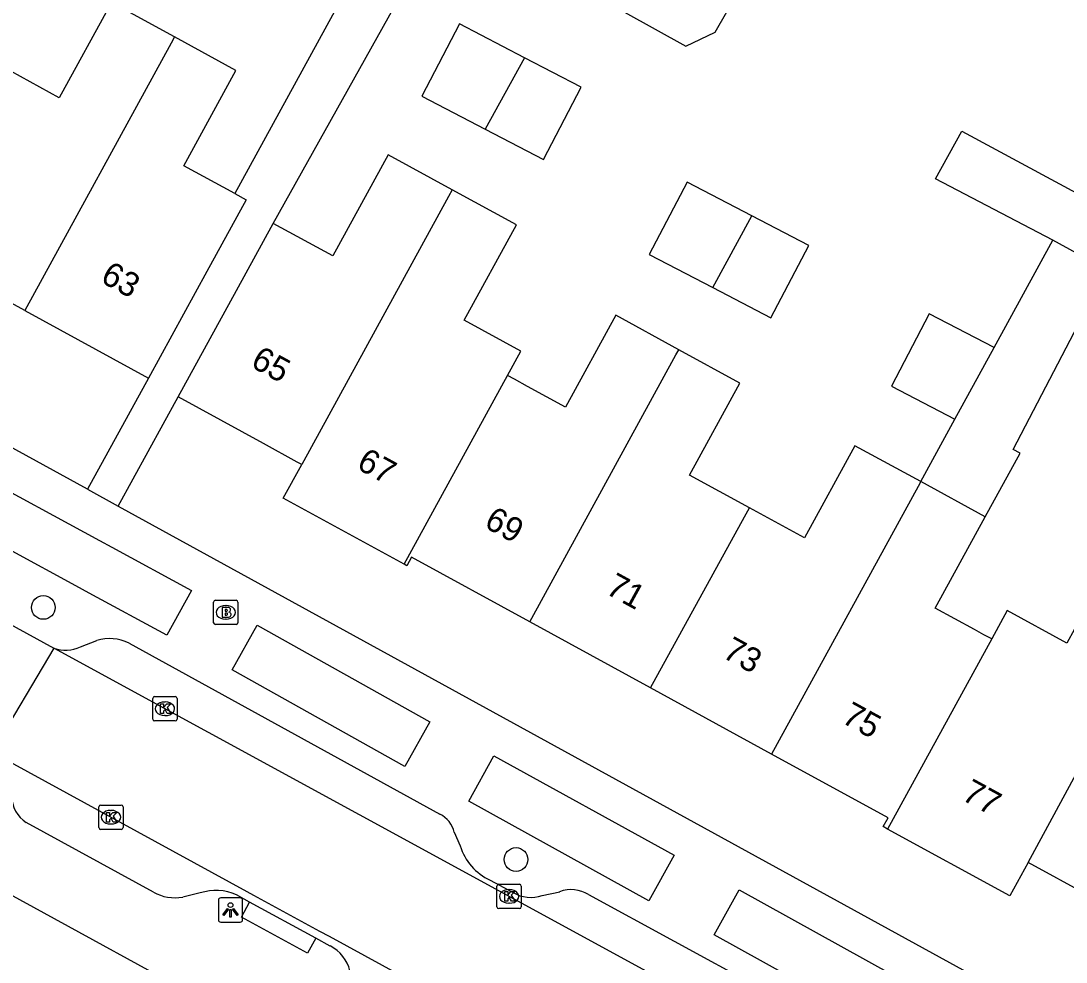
# Model space of a CAD drawing. Extents: x 158352 to 159489, y 383828 to 384597.
# Drawn here: x 158945.69 to 158988.73, y 384017.13 to 384055.92 of the extents above; entities that cross this region are included whole.
import ezdxf

# ---------------------------------------------------------------- set-up
doc = ezdxf.new("R2010")
doc.units = 0
for name, color, linetype in [('IMGEO_Boom', 7, 'Continuous'), ('IMGEO_Brandkraan', 7, 'Continuous'), ('IMGEO_Kolk', 7, 'Continuous'), ('IMGEO_Lichtpunt', 7, 'Continuous'), ('IMGEO_Pand', 7, 'Continuous'), ('IMGEO_Pand_nummerreeks', 7, 'Continuous'), ('IMGEO_Rijbaan_lokaal_open', 7, 'Continuous'), ('IMGEO_Voetpad_open', 7, 'Continuous')]:
    doc.layers.add(name, color=color, linetype=linetype)

msp = doc.modelspace()

# ---------------------------------------------------------------- linework, layer by layer
at = {"layer": 'IMGEO_Boom'}
for centre in [(158946.612, 384031.751), (158966.078, 384021.361)]:
    msp.add_circle(centre, 0.489, dxfattribs=at)
at = {"layer": 'IMGEO_Brandkraan'}
for p, q in [((158953.626, 384031.121), (158953.626, 384031.973)), ((158953.701, 384032.047), (158954.553, 384032.047)), ((158954.627, 384031.973), (158954.627, 384031.121)), ((158954.114, 384031.827), (158954.139, 384031.827)), ((158954.137, 384031.267), (158954.112, 384031.267)), ((158954.553, 384031.047), (158953.701, 384031.047))]:
    msp.add_line(p, q, dxfattribs=at)
for points in [[(158953.626, 384031.121), (158953.626, 384031.973)], [(158953.701, 384032.047), (158954.553, 384032.047)], [(158954.627, 384031.973), (158954.627, 384031.121)], [(158953.974, 384031.747), (158953.974, 384031.347), (158954.187, 384031.347)], [(158954.205, 384031.747), (158953.974, 384031.747)], [(158954.153, 384031.666), (158954.099, 384031.666), (158954.099, 384031.59)], [(158954.099, 384031.59), (158954.152, 384031.59)], [(158954.161, 384031.514), (158954.099, 384031.514), (158954.099, 384031.433)], [(158954.099, 384031.433), (158954.161, 384031.433)], [(158954.553, 384031.047), (158953.701, 384031.047)]]:
    msp.add_lwpolyline(points, dxfattribs=at)
for centre, radius, start, end in [((158953.703, 384031.971), 0.0765, 91.552, 178.448), ((158953.703, 384031.971), 0.0765, 91.552, 178.448), ((158954.551, 384031.971), 0.0765, 1.552, 88.448), ((158954.551, 384031.971), 0.0765, 1.552, 88.448), ((158954.154, 384031.628), 0.0379, 267.8285, 90.9355), ((158954.162, 384031.473), 0.0404, 269.8759, 90.5077), ((158954.209, 384031.602), 0.145, 59.4692, 91.5367), ((158954.234, 384031.649), 0.0922, 285.5137, 58.1501), ((158954.239, 384031.457), 0.105, 301.3115, 78.989), ((158953.703, 384031.123), 0.0765, 181.552, 268.448), ((158953.703, 384031.123), 0.0765, 181.552, 268.448), ((158954.193, 384031.598), 0.251, 268.6676, 293.5347), ((158954.551, 384031.123), 0.0765, 271.552, 358.448), ((158954.551, 384031.123), 0.0765, 271.552, 358.448)]:
    msp.add_arc(centre, radius, start, end, dxfattribs=at)
for centre, major_axis, ratio, start_param, end_param in [((158954.113, 384031.547), (-0.387, 0.002), 0.722429, 4.712389, 7.853982), ((158954.138, 384031.547), (-0.39, 0.002), 0.717154, 1.570796, 4.712389)]:
    msp.add_ellipse(centre, major_axis=major_axis, ratio=ratio, start_param=start_param, end_param=end_param, dxfattribs=at)
at = {"layer": 'IMGEO_Kolk'}
for p, q in [((158951.194, 384028.073), (158952.046, 384028.073)), ((158951.119, 384027.147), (158951.119, 384027.999)), ((158951.607, 384027.853), (158951.632, 384027.853)), ((158952.12, 384027.999), (158952.12, 384027.147)), ((158951.63, 384027.293), (158951.605, 384027.293)), ((158952.046, 384027.073), (158951.194, 384027.073)), ((158948.897, 384022.679), (158948.897, 384023.531)), ((158948.972, 384023.605), (158949.824, 384023.605)), ((158949.385, 384023.385), (158949.41, 384023.385)), ((158949.898, 384023.531), (158949.898, 384022.679)), ((158949.824, 384022.605), (158948.972, 384022.605)), ((158949.408, 384022.825), (158949.383, 384022.825)), ((158965.368, 384020.34), (158966.22, 384020.34)), ((158965.293, 384019.414), (158965.293, 384020.266)), ((158965.781, 384020.12), (158965.806, 384020.12)), ((158966.294, 384020.266), (158966.294, 384019.414)), ((158965.804, 384019.56), (158965.779, 384019.56)), ((158966.22, 384019.34), (158965.368, 384019.34))]:
    msp.add_line(p, q, dxfattribs=at)
for points in [[(158951.194, 384028.073), (158952.046, 384028.073)], [(158951.119, 384027.147), (158951.119, 384027.999)], [(158951.44, 384027.773), (158951.563, 384027.773), (158951.563, 384027.622), (158951.693, 384027.773), (158951.857, 384027.773), (158951.711, 384027.622), (158951.864, 384027.373), (158951.712, 384027.373), (158951.627, 384027.537), (158951.563, 384027.47), (158951.563, 384027.373), (158951.44, 384027.373), (158951.44, 384027.773)], [(158952.12, 384027.999), (158952.12, 384027.147)], [(158952.046, 384027.073), (158951.194, 384027.073)], [(158948.897, 384022.679), (158948.897, 384023.531)], [(158948.972, 384023.605), (158949.824, 384023.605)], [(158949.898, 384023.531), (158949.898, 384022.679)], [(158949.218, 384023.305), (158949.341, 384023.305), (158949.341, 384023.154), (158949.471, 384023.305), (158949.635, 384023.305), (158949.489, 384023.154), (158949.642, 384022.905), (158949.49, 384022.905), (158949.405, 384023.069), (158949.341, 384023.002), (158949.341, 384022.905), (158949.218, 384022.905), (158949.218, 384023.305)], [(158949.824, 384022.605), (158948.972, 384022.605)], [(158965.368, 384020.34), (158966.22, 384020.34)], [(158965.293, 384019.414), (158965.293, 384020.266)], [(158965.614, 384020.04), (158965.737, 384020.04), (158965.737, 384019.889), (158965.867, 384020.04), (158966.031, 384020.04), (158965.885, 384019.889), (158966.038, 384019.64), (158965.886, 384019.64), (158965.801, 384019.804), (158965.737, 384019.737), (158965.737, 384019.64), (158965.614, 384019.64), (158965.614, 384020.04)], [(158966.294, 384020.266), (158966.294, 384019.414)], [(158966.22, 384019.34), (158965.368, 384019.34)]]:
    msp.add_lwpolyline(points, dxfattribs=at)
for centre, start, end in [((158951.196, 384027.997), 91.552, 178.448), ((158951.196, 384027.997), 91.552, 178.448), ((158952.044, 384027.997), 1.552, 88.448), ((158952.044, 384027.997), 1.552, 88.448), ((158951.196, 384027.149), 181.552, 268.448), ((158951.196, 384027.149), 181.552, 268.448), ((158952.044, 384027.149), 271.552, 358.448), ((158952.044, 384027.149), 271.552, 358.448), ((158948.974, 384023.529), 91.552, 178.448), ((158948.974, 384023.529), 91.552, 178.448), ((158949.822, 384023.529), 1.552, 88.448), ((158949.822, 384023.529), 1.552, 88.448), ((158948.974, 384022.681), 181.552, 268.448), ((158948.974, 384022.681), 181.552, 268.448), ((158949.822, 384022.681), 271.552, 358.448), ((158949.822, 384022.681), 271.552, 358.448), ((158965.37, 384020.264), 91.552, 178.448), ((158965.37, 384020.264), 91.552, 178.448), ((158966.218, 384020.264), 1.552, 88.448), ((158966.218, 384020.264), 1.552, 88.448), ((158965.37, 384019.416), 181.552, 268.448), ((158965.37, 384019.416), 181.552, 268.448), ((158966.218, 384019.416), 271.552, 358.448), ((158966.218, 384019.416), 271.552, 358.448)]:
    msp.add_arc(centre, 0.0765, start, end, dxfattribs=at)
for centre, major_axis, ratio, start_param, end_param in [((158951.606, 384027.573), (-0.387, 0.002), 0.722429, 4.712389, 7.853982), ((158951.631, 384027.573), (-0.39, 0.002), 0.717154, 1.570796, 4.712389), ((158949.384, 384023.105), (-0.387, 0.002), 0.722429, 4.712389, 7.853982), ((158949.409, 384023.105), (-0.39, 0.002), 0.717154, 1.570796, 4.712389), ((158965.78, 384019.84), (-0.387, 0.002), 0.722429, 4.712389, 7.853982), ((158965.805, 384019.84), (-0.39, 0.002), 0.717154, 1.570796, 4.712389)]:
    msp.add_ellipse(centre, major_axis=major_axis, ratio=ratio, start_param=start_param, end_param=end_param, dxfattribs=at)
at = {"layer": 'IMGEO_Lichtpunt'}
for p, q in [((158953.822, 384019.685), (158953.822, 384018.878)), ((158953.822, 384019.685), (158953.822, 384018.878)), ((158954.724, 384019.78), (158953.916, 384019.78)), ((158954.724, 384019.78), (158953.916, 384019.78)), ((158954.818, 384018.878), (158954.818, 384019.685)), ((158954.818, 384018.878), (158954.818, 384019.685)), ((158953.916, 384018.784), (158954.724, 384018.784)), ((158953.916, 384018.784), (158954.724, 384018.784))]:
    msp.add_line(p, q, dxfattribs=at)
for points in [[(158954.196, 384019.349), (158954.235, 384019.321), (158954.047, 384019.059), (158954.009, 384019.086), (158954.196, 384019.349)], [(158954.298, 384019.301), (158954.345, 384019.301), (158954.345, 384018.979), (158954.298, 384018.979), (158954.298, 384019.301)], [(158954.408, 384019.321), (158954.446, 384019.348), (158954.633, 384019.086), (158954.594, 384019.058), (158954.408, 384019.321)]]:
    msp.add_lwpolyline(points, dxfattribs=at)
msp.add_circle((158954.321, 384019.483), 0.0994, dxfattribs=at)
for centre, start, end in [((158953.916, 384019.685), 90, 180), ((158953.916, 384019.685), 90, 180), ((158954.724, 384019.685), 0, 90), ((158954.724, 384019.685), 0, 90), ((158953.916, 384018.878), 180, 270), ((158953.916, 384018.878), 180, 270), ((158954.724, 384018.878), 270, 0), ((158954.724, 384018.878), 270, 360)]:
    msp.add_arc(centre, 0.0946, start, end, dxfattribs=at)
at = {"layer": 'IMGEO_Pand'}
for points in [[(158952.013, 384055.261), (158949.415, 384056.683), (158947.265, 384052.754), (158944.872, 384054.063)], [(158966.423, 384054.405), (158963.754, 384055.799), (158962.197, 384052.818), (158964.809, 384051.455)], [(158952.013, 384055.261), (158951.875, 384055.008), (158945.847, 384043.992)], [(158954.496, 384048.805), (158952.4, 384049.952), (158954.546, 384053.875), (158952.013, 384055.261)], [(158964.809, 384051.455), (158967.206, 384050.203), (158968.763, 384053.184), (158966.423, 384054.405)], [(158966.423, 384054.405), (158964.809, 384051.455)], [(158963.447, 384048.964), (158960.812, 384050.406), (158958.53, 384046.236), (158956.08, 384047.576)], [(158975.794, 384047.883), (158973.125, 384049.277), (158971.568, 384046.296), (158974.18, 384044.933)], [(158954.496, 384048.805), (158954.962, 384048.55), (158953.343, 384045.591), (158950.943, 384041.204)], [(158963.447, 384048.964), (158963.292, 384048.681), (158957.253, 384037.642)], [(158965.727, 384041.306), (158966.277, 384042.31), (158963.948, 384043.584), (158966.098, 384047.514), (158963.447, 384048.964)], [(158974.18, 384044.933), (158976.577, 384043.681), (158978.134, 384046.662), (158975.794, 384047.883)], [(158974.18, 384044.933), (158975.794, 384047.883)], [(158952.168, 384040.424), (158954.568, 384044.811), (158956.08, 384047.576)], [(158945.847, 384043.992), (158940.856, 384046.723)], [(158985.766, 384042.458), (158988.185, 384046.88)], [(158990.415, 384045.66), (158988.185, 384046.88)], [(158985.399, 384035.48), (158986.836, 384038.106), (158986.548, 384038.256), (158990.415, 384045.66)], [(158945.847, 384043.992), (158950.943, 384041.204)], [(158972.78, 384042.372), (158970.186, 384043.791), (158968.113, 384040.001), (158966.553, 384040.854), (158966.012, 384041.15), (158965.727, 384041.306)], [(158985.766, 384042.458), (158983.096, 384043.852), (158981.539, 384040.871), (158984.152, 384039.507)], [(158966.644, 384031.156), (158972.663, 384042.159), (158972.78, 384042.372)], [(158975.687, 384035.86), (158973.228, 384037.205), (158975.3, 384040.993), (158972.78, 384042.372)], [(158984.152, 384039.507), (158985.766, 384042.458)], [(158961.471, 384033.527), (158965.727, 384041.306)], [(158957.253, 384037.642), (158957.072, 384037.741), (158955.685, 384038.5), (158952.168, 384040.424)], [(158982.743, 384036.933), (158984.152, 384039.507)], [(158982.743, 384036.933), (158980.035, 384038.414), (158977.958, 384034.618), (158975.687, 384035.86)], [(158961.471, 384033.527), (158956.492, 384036.251), (158957.253, 384037.642)], [(158982.743, 384036.933), (158982.634, 384036.734), (158976.601, 384025.708)], [(158985.399, 384035.48), (158982.743, 384036.933)], [(158971.622, 384028.432), (158975.484, 384035.49), (158975.687, 384035.86)], [(158985.667, 384030.454), (158985.35, 384030.627), (158984.96, 384030.84), (158983.344, 384031.724), (158985.399, 384035.48)], [(158966.644, 384031.156), (158961.78, 384033.817), (158961.587, 384033.463), (158961.471, 384033.527)], [(158993.177, 384032.358), (158991.289, 384033.391), (158990.661, 384033.734), (158988.768, 384030.275), (158986.306, 384031.622), (158985.667, 384030.454)], [(158987.17, 384021.245), (158993.177, 384032.358)], [(158971.622, 384028.432), (158966.644, 384031.156)], [(158985.667, 384030.454), (158981.381, 384022.618)], [(158976.601, 384025.708), (158971.622, 384028.432)], [(158981.381, 384022.618), (158981.202, 384022.716), (158981.402, 384023.082), (158976.601, 384025.708)], [(158987.17, 384021.245), (158986.414, 384019.864), (158981.381, 384022.618)], [(158992.2, 384018.493), (158987.17, 384021.245)]]:
    msp.add_lwpolyline(points, dxfattribs=at)
at = {"layer": 'IMGEO_Rijbaan_lokaal_open'}
for points in [[(158944.608, 384031.418), (158944.776, 384031.305), (158947.047, 384030.066)], [(158947.047, 384030.066), (158944.498, 384025.786)], [(158984.955, 384009.384), (158947.047, 384030.066)], [(158944.498, 384025.786), (158954.987, 384020.05), (158955.267, 384019.897), (158957.99, 384018.408), (158958.377, 384018.196), (158977.423, 384007.781)]]:
    msp.add_lwpolyline(points, dxfattribs=at)
at = {"layer": 'IMGEO_Voetpad_open'}
for points in [[(158956.08, 384047.576), (158963.209, 384060.366), (158973.066, 384054.886), (158974.277, 384055.46), (158975.234, 384057.148), (158965.806, 384062.248), (158973.016, 384075.577)], [(158938.65, 384073.63), (158961.366, 384061.361), (158954.496, 384048.805)], [(158948.427, 384036.625), (158936.495, 384043.18), (158913.714, 384055.608)], [(158988.185, 384046.88), (158983.353, 384049.413), (158984.441, 384051.377), (158989.498, 384048.646), (158989.683, 384048.989), (158994.395, 384046.445), (158998.186, 384042.469), (159003.68, 384039.46)], [(158950.943, 384041.204), (158948.427, 384036.625)], [(158949.697, 384035.927), (158952.168, 384040.424)], [(158952.708, 384032.452), (158951.702, 384030.601), (158948.498, 384032.342), (158947.956, 384032.637), (158942.7, 384035.493), (158943.706, 384037.344), (158948.923, 384034.509), (158949.429, 384034.234), (158952.708, 384032.452)], [(158948.427, 384036.625), (158949.697, 384035.927)], [(158949.697, 384035.927), (158989.681, 384013.96)], [(158917.741, 384035.003), (158968.65, 384007.096)], [(158962.531, 384027.036), (158961.502, 384025.199), (158954.396, 384029.179), (158955.425, 384031.016), (158962.531, 384027.036)], [(158948.14, 384030.127), (158948.812, 384030.385)], [(158950.145, 384030.279), (158962.944, 384023.231)], [(158972.586, 384021.536), (158971.553, 384019.665), (158964.13, 384023.763), (158965.163, 384025.634), (158972.586, 384021.536)], [(158951.146, 384020.012), (158945.912, 384022.889)], [(158963.533, 384022.486), (158963.777, 384021.928)], [(158965.017, 384020.514), (158965.96, 384019.999)], [(158953.076, 384019.985), (158952.353, 384019.816)], [(158955.11, 384019.61), (158954.572, 384019.904)], [(158967.153, 384019.879), (158967.876, 384020.035)], [(158969.07, 384019.915), (158983.168, 384012.228)], [(158982.63, 384016.032), (158981.599, 384014.171), (158974.233, 384018.252), (158975.264, 384020.113), (158982.63, 384016.032)], [(158957.833, 384018.122), (158957.491, 384017.496), (158954.768, 384018.985), (158955.11, 384019.61)], [(158957.833, 384018.122), (158955.11, 384019.61)], [(158958.426, 384017.797), (158957.833, 384018.122)]]:
    msp.add_lwpolyline(points, dxfattribs=at)
for centre, radius, start, end in [((158949.342, 384028.617), 1.846, 64.2147, 106.6921), ((158947.522, 384031.38), 1.397, 250.1282, 296.2605), ((158946.609, 384023.986), 1.3, 180.4088, 237.5841), ((158962.428, 384022.218), 1.137, 13.6379, 63.0222), ((158965.955, 384022.587), 2.276, 196.8404, 245.6576), ((158952.031, 384021.649), 1.861, 241.5921, 279.9609), ((158953.719, 384018.006), 2.081, 65.8033, 107.9983), ((158966.685, 384021.221), 1.421, 239.2962, 289.2161), ((158968.35, 384018.753), 1.367, 58.2272, 110.2946), ((158957.667, 384016.361), 1.625, 14.6351, 62.1513)]:
    msp.add_arc(centre, radius, start, end, dxfattribs=at)

# ---------------------------------------------------------------- texts
at = {"layer": 'IMGEO_Pand_nummerreeks'}
for s, rotation, p in [('63', 331.3177, (158948.919, 384045.184)), ('65', 331.3177, (158955.105, 384041.69)), ('67', 331.3177, (158959.467, 384037.496)), ('69', 331.3177, (158964.718, 384035.082)), ('71', 331.3174, (158969.722, 384032.345)), ('73', 331.3174, (158974.529, 384029.715)), ('75', 331.3177, (158979.434, 384027.031)), ('77', 331.312, (158984.382, 384023.848))]:
    msp.add_text(s, height=1, rotation=rotation, dxfattribs=at).set_placement(p)

doc.saveas('drawing.dxf')
